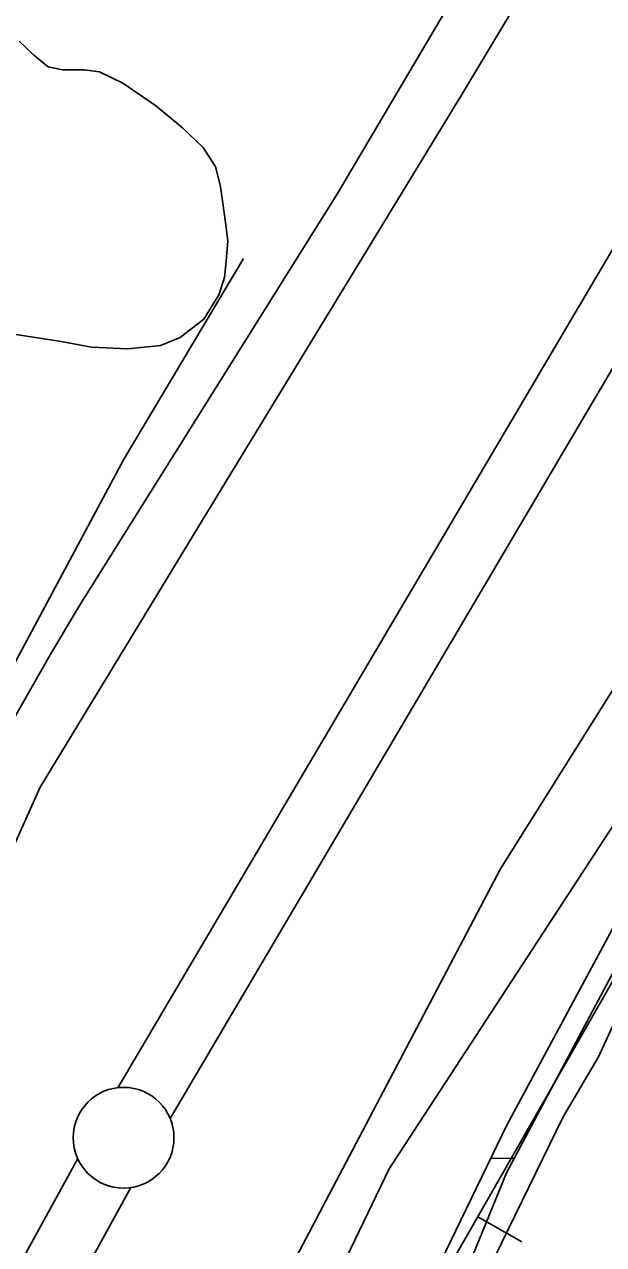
# Model space of a CAD drawing. Extents: x 3279314 to 3317160, y 734079 to 759431.
# Drawn here: x 3294265 to 3294553, y 744786 to 745391 of the extents above; entities that cross this region are included whole.
import ezdxf

# ---------------------------------------------------------------- set-up
doc = ezdxf.new("R2010")
doc.units = 0
for name, color, linetype in [('V-BORW-LINE', 7, 'Continuous'), ('V-LEVE-TOET', 7, 'Continuous'), ('V-ROAD-CNTR', 7, 'Continuous'), ('V-SITE-VEGE', 7, 'Continuous'), ('V-SURV-LINE', 7, 'Continuous'), ('V-TOPO-SHOR', 7, 'Continuous'), ('V-WETL-SWMP', 7, 'Continuous')]:
    doc.layers.add(name, color=color, linetype=linetype)

msp = doc.modelspace()

# ---------------------------------------------------------------- linework, layer by layer
at = {"layer": 'V-BORW-LINE'}
msp.add_line((3294490.42, 744799.39), (3294512.12, 744786.98), dxfattribs=at)
for points in [[(3294116.17, 743668.77), (3294201.13, 743837.99), (3294291.66, 744190.29), (3294349.13, 744432.49), (3294469.66, 744747.7), (3294478.37, 744778.32), (3294662.25, 745099.8), (3294784.19, 745326.13), (3294907.22, 745535.54), (3294920.38, 745568.09), (3294917.75, 745708.28), (3294917.88, 745822.87), (3295062.2, 746050.44), (3295337.79, 746450.59), (3295570.28, 746738.76), (3295640.95, 746821.03), (3295715.27, 746937.2), (3295879.45, 747161.67), (3295936.15, 747243.35), (3296030.89, 747356.46), (3296119.77, 747412.2), (3296285.83, 747515.92), (3296411.16, 747650.39)], [(3294662.25, 745099.8), (3294478.37, 744778.32), (3294469.66, 744747.7), (3294349.13, 744432.49), (3294291.66, 744190.29), (3294201.13, 743837.99), (3294116.17, 743668.77)]]:
    msp.add_lwpolyline(points, dxfattribs=at)
at = {"layer": 'V-LEVE-TOET'}
for points in [[(3294550.72, 745469.96), (3294482.44, 745355.94), (3294354.53, 745146.09), (3294273.21, 745012.43), (3294191.6, 744830.52), (3294147.79, 744740.66), (3294135.17, 744722.9), (3294122.52, 744703.45), (3294106.23, 744681.79), (3294050.41, 744618.83), (3294040.01, 744608.61), (3294025.83, 744588.42), (3294015.43, 744568.17), (3294005.06, 744548.86), (3293995.79, 744528.21), (3293988.45, 744509.04), (3293984.9, 744490.56), (3293984.82, 744412.41), (3293982.63, 744195.57), (3293979.89, 744179.91), (3293977.21, 744167.85), (3293969.92, 744141.11), (3293931.33, 744015.76), (3293833.29, 743751.44)], [(3293992.43, 743447.1), (3294019.44, 743591.77), (3294024.45, 743607.57), (3294029.58, 743619.21), (3294035.54, 743634.44), (3294192.55, 744115.89), (3294195.98, 744138.35), (3294197.89, 744160.84), (3294200.44, 744197.32), (3294210.54, 744359.51), (3294210.94, 744381.45), (3294212.56, 744398.27), (3294214.34, 744412.81), (3294216.23, 744422.99), (3294222.62, 744441.61), (3294225.4, 744449.13), (3294233.85, 744466.2), (3294295.31, 744579.78), (3294501.62, 744971.98), (3294694.69, 745279.63), (3294786.13, 745471.21)]]:
    msp.add_lwpolyline(points, dxfattribs=at)
at = {"layer": 'V-ROAD-CNTR'}
msp.add_lwpolyline([(3294293.06, 745103.1), (3294420.7, 745306.93), (3294516.19, 745468.37)], dxfattribs=at)
msp.add_arc((3296138.9, 743996.37), 2152.2, 149.05382, 157.31706, dxfattribs=at)
at = {"layer": 'V-SITE-VEGE'}
for points in [[(3294239.62, 744414.18), (3294250.93, 744433.29), (3294264.77, 744458.49), (3294310.86, 744531.84), (3294369.86, 744664.22), (3294446.45, 744823.26), (3294565.6, 745005.91), (3294612.35, 745079.47), (3294623.66, 745097.92), (3294696.8, 745223.68), (3294754.94, 745320.29), (3294803.47, 745420.15)], [(3294262.84, 745382.45), (3294269.96, 745375.74), (3294277.31, 745369.69), (3294284.31, 745368.24), (3294295.06, 745368.27), (3294302.73, 745367.25), (3294314.25, 745361.56), (3294330.52, 745350.52), (3294343.93, 745339.52), (3294354.06, 745329.68), (3294360.26, 745320.13), (3294362.71, 745310.43), (3294365.44, 745291.29), (3294366.4, 745283.37), (3294365.56, 745273.29), (3294364.75, 745265.19), (3294361.97, 745256.68), (3294354.51, 745244.52), (3294342.72, 745235.52), (3294332.99, 745231.52), (3294316.72, 745229.84), (3294298.74, 745230.6), (3294283.65, 745233.51), (3294130.67, 745257.1)], [(3294795.28, 745318.47), (3294769.87, 745296.54), (3294731.92, 745211.63), (3294730.67, 745203.32), (3294722.71, 745175.81), (3294715.88, 745162.1), (3294705.82, 745151.53), (3294693.76, 745140.12), (3294685.4, 745126.44), (3294676.3, 745108.61), (3294672.17, 745098.59), (3294665.48, 745080.71), (3294657.45, 745061.1), (3294642.69, 745033.5), (3294635.73, 745024.84), (3294631.03, 745019.66), (3294598.73, 744980.96), (3294587.21, 744962.51), (3294578.11, 744944.9), (3294568, 744919.62), (3294559.06, 744898.06), (3294550.15, 744878.68), (3294532.72, 744848.93), (3294468.24, 744716.88)]]:
    msp.add_lwpolyline(points, dxfattribs=at)
at = {"layer": 'V-SURV-LINE'}
for points in [[(3294311.87, 744863.43), (3294609.49, 745367.95)], [(3294635.32, 745352.7), (3294337.71, 744848.19)], [(3294142.2, 744555.95), (3294291.87, 744828.31)], [(3294318.17, 744813.88), (3294168.5, 744541.51)]]:
    msp.add_lwpolyline(points, dxfattribs=at)
msp.add_circle((3294314.64, 744838.61), 25, dxfattribs=at)
at = {"layer": 'V-TOPO-SHOR'}
msp.add_lwpolyline([(3294374.19, 745274.67), (3294314.59, 745174.81), (3294258.99, 745070.97), (3294203.35, 744983.08), (3294155.77, 744863.3), (3294131.98, 744799.42)], dxfattribs=at)
at = {"layer": 'V-WETL-SWMP'}
for p, q in [((3294813.58, 745419.04), (3294504.67, 744844.91)), ((3294813.58, 745419.04), (3294504.67, 744844.91)), ((3294504.54, 744821.28), (3294600.9, 745002.55)), ((3294504.54, 744821.28), (3294600.9, 745002.55)), ((3294504.67, 744844.91), (3294354.36, 744534.02)), ((3294504.67, 744844.91), (3294354.36, 744534.02)), ((3294496.69, 744828.4), (3294508.33, 744828.41)), ((3294429.71, 744638.11), (3294504.54, 744821.28)), ((3294429.71, 744638.11), (3294504.54, 744821.28))]:
    msp.add_line(p, q, dxfattribs=at)
msp.add_arc((3294532.05, 744828.89), 35.25, 180.41469, 180.801, dxfattribs=at)

doc.saveas('drawing.dxf')
